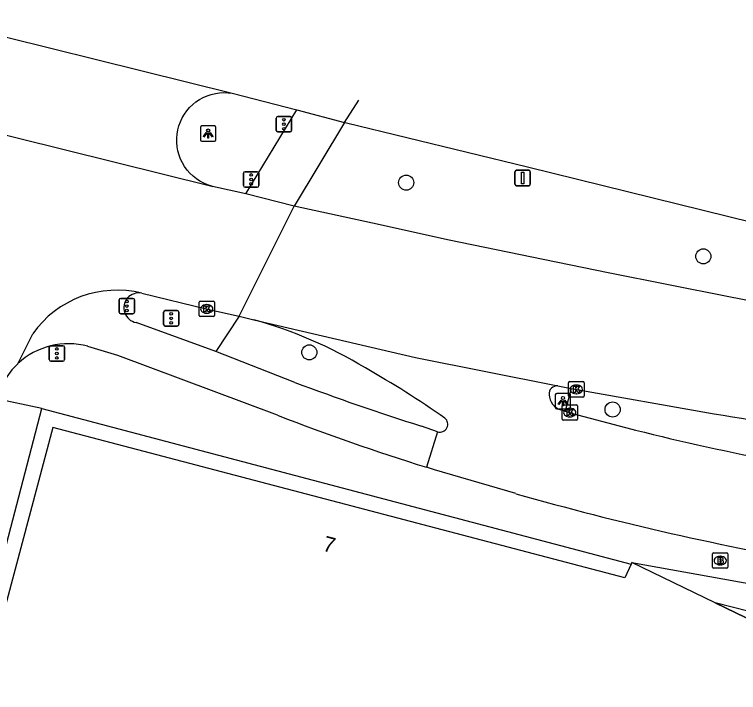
# Model space of a CAD drawing. Extents: x 160026 to 161302, y 384757 to 385701.
# Drawn here: x 160665.71 to 160712.6, y 385299.95 to 385343.88 of the extents above; entities that cross this region are included whole.
import ezdxf

# ---------------------------------------------------------------- set-up
doc = ezdxf.new("R2010")
doc.units = 0
for name, color, linetype in [('IMGEO_Boom', 7, 'Continuous'), ('IMGEO_Brandkraan', 7, 'Continuous'), ('IMGEO_Fietspad_open', 7, 'Continuous'), ('IMGEO_Kolk', 7, 'Continuous'), ('IMGEO_Lichtpunt', 7, 'Continuous'), ('IMGEO_Pand', 7, 'Continuous'), ('IMGEO_Pand_nummerreeks', 7, 'Continuous'), ('IMGEO_Pand_overbouw', 7, 'Continuous'), ('IMGEO_Rijbaan_lokaal_gesloten', 7, 'Continuous'), ('IMGEO_Rijbaan_lokaal_open', 7, 'Continuous'), ('IMGEO_Verkeersbordpaal', 7, 'Continuous'), ('IMGEO_Verkeerseiland_open', 7, 'Continuous'), ('IMGEO_Verkeersregelinstallatiepaal', 7, 'Continuous'), ('IMGEO_Voetpad_open', 7, 'Continuous')]:
    doc.layers.add(name, color=color, linetype=linetype)

msp = doc.modelspace()

# ---------------------------------------------------------------- linework, layer by layer
at = {"layer": 'IMGEO_Boom'}
for centre in [(160691.079, 385332.98), (160710.321, 385328.203), (160684.803, 385321.983), (160704.448, 385318.28)]:
    msp.add_circle(centre, 0.489, dxfattribs=at)
at = {"layer": 'IMGEO_Brandkraan'}
for p, q in [((160710.916, 385308.07), (160710.916, 385308.922)), ((160710.991, 385308.996), (160711.843, 385308.996)), ((160711.404, 385308.776), (160711.429, 385308.776)), ((160711.917, 385308.922), (160711.917, 385308.07)), ((160711.427, 385308.216), (160711.402, 385308.216)), ((160711.843, 385307.996), (160710.991, 385307.996))]:
    msp.add_line(p, q, dxfattribs=at)
for points in [[(160710.916, 385308.07), (160710.916, 385308.922)], [(160710.991, 385308.996), (160711.843, 385308.996)], [(160711.264, 385308.696), (160711.264, 385308.296), (160711.477, 385308.296)], [(160711.495, 385308.696), (160711.264, 385308.696)], [(160711.917, 385308.922), (160711.917, 385308.07)], [(160711.443, 385308.615), (160711.389, 385308.615), (160711.389, 385308.539)], [(160711.389, 385308.539), (160711.442, 385308.539)], [(160711.451, 385308.463), (160711.389, 385308.463), (160711.389, 385308.382)], [(160711.389, 385308.382), (160711.451, 385308.382)], [(160711.843, 385307.996), (160710.991, 385307.996)]]:
    msp.add_lwpolyline(points, dxfattribs=at)
for centre, radius, start, end in [((160710.993, 385308.92), 0.0765, 91.552, 178.448), ((160710.993, 385308.92), 0.0765, 91.552, 178.448), ((160711.499, 385308.551), 0.145, 59.4692, 91.5367), ((160711.524, 385308.598), 0.0922, 285.5137, 58.1501), ((160711.841, 385308.92), 0.0765, 1.552, 88.448), ((160711.841, 385308.92), 0.0765, 1.552, 88.448), ((160711.444, 385308.577), 0.0379, 267.8285, 90.9355), ((160711.452, 385308.422), 0.0404, 269.8759, 90.5077), ((160711.483, 385308.547), 0.251, 268.6676, 293.5347), ((160711.529, 385308.406), 0.105, 301.3115, 78.989), ((160710.993, 385308.072), 0.0765, 181.552, 268.448), ((160710.993, 385308.072), 0.0765, 181.552, 268.448), ((160711.841, 385308.072), 0.0765, 271.552, 358.448), ((160711.841, 385308.072), 0.0765, 271.552, 358.448)]:
    msp.add_arc(centre, radius, start, end, dxfattribs=at)
for centre, major_axis, ratio, start_param, end_param in [((160711.403, 385308.496), (-0.387, 0.002), 0.722429, 4.712389, 7.853982), ((160711.428, 385308.496), (-0.39, 0.002), 0.717154, 1.570796, 4.712389)]:
    msp.add_ellipse(centre, major_axis=major_axis, ratio=ratio, start_param=start_param, end_param=end_param, dxfattribs=at)
at = {"layer": 'IMGEO_Fietspad_open'}
for points in [[(160678.757, 385322.03), (160673.586, 385323.917)], [(160682.733, 385317.911), (160672.404, 385321.773), (160670.458, 385322.374)], [(160683.876, 385320.035), (160678.757, 385322.03)], [(160693.114, 385316.843), (160692.06, 385317.206)]]:
    msp.add_lwpolyline(points, dxfattribs=at)
for centre, radius, start, end in [((160673.758, 385324.868), 0.966, 78.0567, 259.7422), ((160669.195, 385317.77), 4.775, 74.6558, 133.1844), ((160740.157, 385469.599), 159.803, 249.37852, 252.48355), ((160741.438, 385470.352), 163.354, 248.93844, 252.52641)]:
    msp.add_arc(centre, radius, start, end, dxfattribs=at)
at = {"layer": 'IMGEO_Kolk'}
for p, q in [((160677.661, 385324.375), (160677.661, 385325.227)), ((160677.736, 385325.301), (160678.588, 385325.301)), ((160678.149, 385325.081), (160678.174, 385325.081)), ((160678.662, 385325.227), (160678.662, 385324.375)), ((160678.588, 385324.301), (160677.736, 385324.301)), ((160678.172, 385324.521), (160678.147, 385324.521)), ((160701.595, 385319.161), (160701.595, 385320.013)), ((160701.67, 385320.087), (160702.522, 385320.087)), ((160702.596, 385320.013), (160702.596, 385319.161)), ((160702.083, 385319.867), (160702.108, 385319.867)), ((160702.522, 385319.087), (160701.67, 385319.087)), ((160702.106, 385319.307), (160702.081, 385319.307)), ((160701.174, 385317.658), (160701.174, 385318.51)), ((160701.249, 385318.584), (160702.101, 385318.584)), ((160702.175, 385318.51), (160702.175, 385317.658)), ((160701.662, 385318.364), (160701.687, 385318.364)), ((160702.101, 385317.584), (160701.249, 385317.584)), ((160701.685, 385317.804), (160701.66, 385317.804))]:
    msp.add_line(p, q, dxfattribs=at)
for points in [[(160677.661, 385324.375), (160677.661, 385325.227)], [(160677.736, 385325.301), (160678.588, 385325.301)], [(160678.662, 385325.227), (160678.662, 385324.375)], [(160677.982, 385325.001), (160678.105, 385325.001), (160678.105, 385324.85), (160678.235, 385325.001), (160678.399, 385325.001), (160678.253, 385324.85), (160678.406, 385324.601), (160678.254, 385324.601), (160678.169, 385324.765), (160678.105, 385324.698), (160678.105, 385324.601), (160677.982, 385324.601), (160677.982, 385325.001)], [(160678.588, 385324.301), (160677.736, 385324.301)], [(160701.595, 385319.161), (160701.595, 385320.013)], [(160701.67, 385320.087), (160702.522, 385320.087)], [(160702.596, 385320.013), (160702.596, 385319.161)], [(160701.916, 385319.787), (160702.039, 385319.787), (160702.039, 385319.636), (160702.169, 385319.787), (160702.333, 385319.787), (160702.187, 385319.636), (160702.34, 385319.387), (160702.188, 385319.387), (160702.103, 385319.551), (160702.039, 385319.484), (160702.039, 385319.387), (160701.916, 385319.387), (160701.916, 385319.787)], [(160702.522, 385319.087), (160701.67, 385319.087)], [(160701.174, 385317.658), (160701.174, 385318.51)], [(160701.249, 385318.584), (160702.101, 385318.584)], [(160702.175, 385318.51), (160702.175, 385317.658)], [(160701.495, 385318.284), (160701.618, 385318.284), (160701.618, 385318.133), (160701.748, 385318.284), (160701.912, 385318.284), (160701.766, 385318.133), (160701.919, 385317.884), (160701.767, 385317.884), (160701.682, 385318.048), (160701.618, 385317.981), (160701.618, 385317.884), (160701.495, 385317.884), (160701.495, 385318.284)], [(160702.101, 385317.584), (160701.249, 385317.584)]]:
    msp.add_lwpolyline(points, dxfattribs=at)
for centre, start, end in [((160677.738, 385325.225), 91.552, 178.448), ((160677.738, 385325.225), 91.552, 178.448), ((160678.586, 385325.225), 1.552, 88.448), ((160678.586, 385325.225), 1.552, 88.448), ((160677.738, 385324.377), 181.552, 268.448), ((160677.738, 385324.377), 181.552, 268.448), ((160678.586, 385324.377), 271.552, 358.448), ((160678.586, 385324.377), 271.552, 358.448), ((160701.672, 385320.011), 91.552, 178.448), ((160701.672, 385320.011), 91.552, 178.448), ((160702.52, 385320.011), 1.552, 88.448), ((160702.52, 385320.011), 1.552, 88.448), ((160701.672, 385319.163), 181.552, 268.448), ((160701.672, 385319.163), 181.552, 268.448), ((160702.52, 385319.163), 271.552, 358.448), ((160702.52, 385319.163), 271.552, 358.448), ((160701.251, 385318.508), 91.552, 178.448), ((160701.251, 385318.508), 91.552, 178.448), ((160702.099, 385318.508), 1.552, 88.448), ((160702.099, 385318.508), 1.552, 88.448), ((160701.251, 385317.66), 181.552, 268.448), ((160701.251, 385317.66), 181.552, 268.448), ((160702.099, 385317.66), 271.552, 358.448), ((160702.099, 385317.66), 271.552, 358.448)]:
    msp.add_arc(centre, 0.0765, start, end, dxfattribs=at)
for centre, major_axis, ratio, start_param, end_param in [((160678.148, 385324.801), (-0.387, 0.002), 0.722429, 4.712389, 7.853982), ((160678.173, 385324.801), (-0.39, 0.002), 0.717154, 1.570796, 4.712389), ((160702.082, 385319.587), (-0.387, 0.002), 0.722429, 4.712389, 7.853982), ((160702.107, 385319.587), (-0.39, 0.002), 0.717154, 1.570796, 4.712389), ((160701.661, 385318.084), (-0.387, 0.002), 0.722429, 4.712389, 7.853982), ((160701.686, 385318.084), (-0.39, 0.002), 0.717154, 1.570796, 4.712389)]:
    msp.add_ellipse(centre, major_axis=major_axis, ratio=ratio, start_param=start_param, end_param=end_param, dxfattribs=at)
at = {"layer": 'IMGEO_Lichtpunt'}
for p, q in [((160677.753, 385336.559), (160677.753, 385335.752)), ((160677.753, 385336.559), (160677.753, 385335.752)), ((160678.655, 385336.654), (160677.847, 385336.654)), ((160678.655, 385336.654), (160677.847, 385336.654)), ((160678.749, 385335.752), (160678.749, 385336.559)), ((160678.749, 385335.752), (160678.749, 385336.559)), ((160677.847, 385335.658), (160678.655, 385335.658)), ((160677.847, 385335.658), (160678.655, 385335.658)), ((160700.734, 385319.227), (160700.734, 385318.42)), ((160700.734, 385319.227), (160700.734, 385318.42)), ((160701.636, 385319.322), (160700.828, 385319.322)), ((160701.636, 385319.322), (160700.828, 385319.322)), ((160701.73, 385318.42), (160701.73, 385319.227)), ((160701.73, 385318.42), (160701.73, 385319.227)), ((160700.828, 385318.326), (160701.636, 385318.326)), ((160700.828, 385318.326), (160701.636, 385318.326))]:
    msp.add_line(p, q, dxfattribs=at)
for points in [[(160678.127, 385336.223), (160678.166, 385336.195), (160677.978, 385335.933), (160677.94, 385335.96), (160678.127, 385336.223)], [(160678.229, 385336.175), (160678.276, 385336.175), (160678.276, 385335.853), (160678.229, 385335.853), (160678.229, 385336.175)], [(160678.339, 385336.195), (160678.377, 385336.222), (160678.564, 385335.96), (160678.525, 385335.932), (160678.339, 385336.195)], [(160701.108, 385318.891), (160701.147, 385318.863), (160700.959, 385318.601), (160700.921, 385318.628), (160701.108, 385318.891)], [(160701.21, 385318.843), (160701.257, 385318.843), (160701.257, 385318.521), (160701.21, 385318.521), (160701.21, 385318.843)], [(160701.32, 385318.863), (160701.358, 385318.89), (160701.545, 385318.628), (160701.506, 385318.6), (160701.32, 385318.863)]]:
    msp.add_lwpolyline(points, dxfattribs=at)
for centre in [(160678.252, 385336.357), (160701.233, 385319.025)]:
    msp.add_circle(centre, 0.0994, dxfattribs=at)
for centre, start, end in [((160677.847, 385336.559), 90, 180), ((160677.847, 385336.559), 90, 180), ((160678.655, 385336.559), 0, 90), ((160678.655, 385336.559), 0, 90), ((160677.847, 385335.752), 180, 270), ((160677.847, 385335.752), 180, 270), ((160678.655, 385335.752), 270, 0), ((160678.655, 385335.752), 270, 360), ((160700.828, 385319.227), 90, 180), ((160700.828, 385319.227), 90, 180), ((160701.636, 385319.227), 0, 90), ((160701.636, 385319.227), 0, 90), ((160700.828, 385318.42), 180, 270), ((160700.828, 385318.42), 180, 270), ((160701.636, 385318.42), 270, 0), ((160701.636, 385318.42), 270, 360)]:
    msp.add_arc(centre, 0.0946, start, end, dxfattribs=at)
at = {"layer": 'IMGEO_Pand'}
for points in [[(160705.65, 385308.252), (160705.233, 385307.384), (160668.197, 385317.11), (160664.197, 385302.169), (160661.012, 385303.09)], [(160701.362, 385260.494), (160703.608, 385259.413), (160705.966, 385258.279), (160706.664, 385260.257), (160722.645, 385254.682), (160722.711, 385254.871), (160706.541, 385260.512), (160705.855, 385258.568), (160703.594, 385259.662), (160708.69, 385279.008), (160705.989, 385280.327), (160712.875, 385294.409), (160717.023, 385302.892), (160711.089, 385305.758), (160705.702, 385308.36)], [(160705.702, 385308.36), (160705.65, 385308.252)]]:
    msp.add_lwpolyline(points, dxfattribs=at)
at = {"layer": 'IMGEO_Pand_overbouw'}
msp.add_lwpolyline([(160728.377, 385290.296), (160729.387, 385290.014), (160729.422, 385290.15), (160729.755, 385290.77), (160734.11, 385299.716), (160732.073, 385300.256), (160731.502, 385300.407), (160725.403, 385302.024), (160724.793, 385302.185), (160718.962, 385303.731), (160718.22, 385303.927), (160717.606, 385304.09), (160711.089, 385305.758), (160717.023, 385302.892), (160712.875, 385294.409), (160722.31, 385291.899)], dxfattribs=at)
at = {"layer": 'IMGEO_Rijbaan_lokaal_gesloten'}
for points in [[(160659.257, 385343.875), (160679.818, 385338.775)], [(160678.539, 385332.738), (160678.482, 385332.753), (160678.219, 385332.838), (160677.965, 385332.947), (160677.721, 385333.077), (160677.491, 385333.229), (160677.274, 385333.4), (160677.074, 385333.591), (160676.892, 385333.798), (160676.729, 385334.021), (160676.587, 385334.258), (160676.466, 385334.506), (160676.368, 385334.764), (160676.293, 385335.03), (160676.243, 385335.301), (160676.217, 385335.576), (160676.215, 385335.852), (160676.238, 385336.128), (160676.286, 385336.4), (160676.358, 385336.666), (160676.453, 385336.925), (160676.571, 385337.175), (160676.711, 385337.413), (160676.872, 385337.638), (160677.052, 385337.847), (160677.25, 385338.039), (160677.465, 385338.213), (160677.694, 385338.367), (160677.936, 385338.5), (160678.189, 385338.611), (160678.45, 385338.699), (160678.719, 385338.763), (160678.992, 385338.803), (160679.268, 385338.818), (160679.544, 385338.809), (160679.818, 385338.775)], [(160679.818, 385338.775), (160683.998, 385337.689)], [(160656.139, 385338.319), (160656.296, 385338.265), (160678.496, 385332.746), (160678.539, 385332.738)], [(160687.086, 385336.886), (160688.019, 385338.333)], [(160683.998, 385337.689), (160687.086, 385336.886)], [(160687.086, 385336.886), (160687.209, 385336.854), (160698.94, 385334), (160713.553, 385330.408), (160727.055, 385327.17), (160739.347, 385324.128), (160740.237, 385323.978)], [(160680.685, 385332.263), (160678.539, 385332.738)], [(160683.832, 385331.463), (160680.685, 385332.263)], [(160680.256, 385324.336), (160683.832, 385331.463)], [(160739.98, 385321.407), (160735.298, 385321.855), (160730.313, 385322.54), (160724.741, 385323.277), (160716.963, 385324.611), (160711.981, 385325.582), (160704.164, 385327.132), (160699.207, 385328.141), (160693.856, 385329.25), (160688.898, 385330.361), (160683.832, 385331.463)], [(160673.958, 385325.813), (160678.207, 385324.792), (160680.256, 385324.336)], [(160680.256, 385324.336), (160681.218, 385324.088)], [(160681.218, 385324.088), (160691.685, 385321.66), (160700.898, 385319.814)], [(160665.927, 385321.251), (160666.888, 385323.185)], [(160700.898, 385319.814), (160701.754, 385319.652)], [(160701.754, 385319.652), (160711.014, 385318.002)]]:
    msp.add_lwpolyline(points, dxfattribs=at)
for centre, radius, start, end in [((160672.342, 385319.335), 6.676, 75.9952, 144.7862), ((160669.177, 385317.805), 4.737, 133.3209, 151.3489), ((160760.765, 385618.916), 304.999, 260.61211, 264.24559)]:
    msp.add_arc(centre, radius, start, end, dxfattribs=at)
at = {"layer": 'IMGEO_Rijbaan_lokaal_open'}
for points in [[(160701.37, 385318.169), (160701.075, 385318.253)], [(160693.114, 385316.843), (160692.388, 385314.536)], [(160698.181, 385312.829), (160692.91, 385314.373), (160692.388, 385314.536)]]:
    msp.add_lwpolyline(points, dxfattribs=at)
for centre, radius, start, end in [((160673.594, 385296.485), 28.636, 58.7899, 74.5602), ((160654.873, 385262.172), 67.708, 55.13039, 60.28651), ((160700.861, 385319.287), 0.528, 85.9786, 185.0301), ((160701.438, 385319.296), 1.104, 182.8492, 250.8163), ((160745.34, 385473.561), 161.493, 254.20035, 260.90073), ((160693.267, 385317.326), 0.507, 252.4639, 51.5264), ((160750.778, 385497.496), 192.012, 254.10188, 260.29595)]:
    msp.add_arc(centre, radius, start, end, dxfattribs=at)
at = {"layer": 'IMGEO_Verkeersbordpaal'}
for p, q in [((160698.125, 385332.88), (160698.125, 385333.68)), ((160698.125, 385333.68), (160698.125, 385332.88)), ((160698.225, 385333.78), (160699.015, 385333.78)), ((160699.015, 385333.78), (160698.225, 385333.78)), ((160699.115, 385333.68), (160699.115, 385332.88)), ((160699.115, 385332.88), (160699.115, 385333.68)), ((160699.015, 385332.78), (160698.225, 385332.78)), ((160698.225, 385332.78), (160699.015, 385332.78))]:
    msp.add_line(p, q, dxfattribs=at)
msp.add_lwpolyline([(160698.545, 385333.655), (160698.695, 385333.655), (160698.695, 385332.905), (160698.545, 385332.905), (160698.545, 385333.655)], dxfattribs=at)
for centre, start, end in [((160698.225, 385333.68), 90, 180), ((160698.225, 385333.68), 90, 180), ((160699.015, 385333.68), 0, 90), ((160699.015, 385333.68), 360, 90), ((160698.225, 385332.88), 180, 270), ((160698.225, 385332.88), 180, 270), ((160699.015, 385332.88), 270, 0), ((160699.015, 385332.88), 270, 0)]:
    msp.add_arc(centre, 0.1, start, end, dxfattribs=at)
at = {"layer": 'IMGEO_Verkeerseiland_open'}
for points in [[(160680.256, 385324.336), (160678.757, 385322.03)], [(160701.754, 385319.652), (160701.37, 385318.169)]]:
    msp.add_lwpolyline(points, dxfattribs=at)
at = {"layer": 'IMGEO_Verkeersregelinstallatiepaal'}
for p, q in [((160682.766, 385337.267), (160683.556, 385337.267)), ((160683.556, 385337.267), (160682.766, 385337.267)), ((160682.666, 385336.367), (160682.666, 385337.167)), ((160682.666, 385337.167), (160682.666, 385336.367)), ((160683.656, 385337.167), (160683.656, 385336.367)), ((160683.656, 385336.367), (160683.656, 385337.167)), ((160683.556, 385336.267), (160682.766, 385336.267)), ((160682.766, 385336.267), (160683.556, 385336.267)), ((160680.542, 385332.787), (160680.542, 385333.587)), ((160680.542, 385333.587), (160680.542, 385332.787)), ((160680.642, 385333.687), (160681.432, 385333.687)), ((160681.432, 385333.687), (160680.642, 385333.687)), ((160681.532, 385333.587), (160681.532, 385332.787)), ((160681.532, 385332.787), (160681.532, 385333.587)), ((160681.432, 385332.687), (160680.642, 385332.687)), ((160680.642, 385332.687), (160681.432, 385332.687)), ((160672.49, 385324.584), (160672.49, 385325.384)), ((160672.49, 385325.384), (160672.49, 385324.584)), ((160672.59, 385325.484), (160673.38, 385325.484)), ((160673.38, 385325.484), (160672.59, 385325.484)), ((160673.48, 385325.384), (160673.48, 385324.584)), ((160673.48, 385324.584), (160673.48, 385325.384)), ((160675.364, 385323.787), (160675.364, 385324.587)), ((160675.364, 385324.587), (160675.364, 385323.787)), ((160675.464, 385324.687), (160676.254, 385324.687)), ((160676.254, 385324.687), (160675.464, 385324.687)), ((160676.354, 385324.587), (160676.354, 385323.787)), ((160676.354, 385323.787), (160676.354, 385324.587)), ((160673.38, 385324.484), (160672.59, 385324.484)), ((160672.59, 385324.484), (160673.38, 385324.484)), ((160676.254, 385323.687), (160675.464, 385323.687)), ((160675.464, 385323.687), (160676.254, 385323.687)), ((160667.961, 385321.513), (160667.961, 385322.313)), ((160667.961, 385322.313), (160667.961, 385321.513)), ((160668.061, 385322.413), (160668.851, 385322.413)), ((160668.851, 385322.413), (160668.061, 385322.413)), ((160668.951, 385322.313), (160668.951, 385321.513)), ((160668.951, 385321.513), (160668.951, 385322.313)), ((160668.851, 385321.413), (160668.061, 385321.413)), ((160668.061, 385321.413), (160668.851, 385321.413))]:
    msp.add_line(p, q, dxfattribs=at)
for centre in [(160683.161, 385337.057), (160683.161, 385336.767), (160683.161, 385336.477), (160681.037, 385333.477), (160681.037, 385333.187), (160681.037, 385332.897), (160672.985, 385325.274), (160672.985, 385324.984), (160672.985, 385324.694), (160675.859, 385324.477), (160675.859, 385324.187), (160675.859, 385323.897), (160668.456, 385322.203), (160668.456, 385321.913), (160668.456, 385321.623)]:
    msp.add_circle(centre, 0.085, dxfattribs=at)
for centre, start, end in [((160682.766, 385337.167), 90, 180), ((160682.766, 385337.167), 90, 180), ((160683.556, 385337.167), 0, 90), ((160683.556, 385337.167), 360, 90), ((160682.766, 385336.367), 180, 270), ((160682.766, 385336.367), 180, 270), ((160683.556, 385336.367), 270, 0), ((160683.556, 385336.367), 270, 0), ((160680.642, 385333.587), 90, 180), ((160680.642, 385333.587), 90, 180), ((160681.432, 385333.587), 0, 90), ((160681.432, 385333.587), 360, 90), ((160680.642, 385332.787), 180, 270), ((160680.642, 385332.787), 180, 270), ((160681.432, 385332.787), 270, 0), ((160681.432, 385332.787), 270, 0), ((160672.59, 385325.384), 90, 180), ((160672.59, 385325.384), 90, 180), ((160673.38, 385325.384), 0, 90), ((160673.38, 385325.384), 360, 90), ((160672.59, 385324.584), 180, 270), ((160672.59, 385324.584), 180, 270), ((160673.38, 385324.584), 270, 0), ((160673.38, 385324.584), 270, 0), ((160675.464, 385324.587), 90, 180), ((160675.464, 385324.587), 90, 180), ((160676.254, 385324.587), 0, 90), ((160676.254, 385324.587), 360, 90), ((160675.464, 385323.787), 180, 270), ((160675.464, 385323.787), 180, 270), ((160676.254, 385323.787), 270, 0), ((160676.254, 385323.787), 270, 0), ((160668.061, 385322.313), 90, 180), ((160668.061, 385322.313), 90, 180), ((160668.851, 385322.313), 0, 90), ((160668.851, 385322.313), 360, 90), ((160668.061, 385321.513), 180, 270), ((160668.061, 385321.513), 180, 270), ((160668.851, 385321.513), 270, 0), ((160668.851, 385321.513), 270, 0)]:
    msp.add_arc(centre, 0.1, start, end, dxfattribs=at)
at = {"layer": 'IMGEO_Voetpad_open'}
for points in [[(160680.685, 385332.263), (160683.998, 385337.689)], [(160687.086, 385336.886), (160683.832, 385331.463)], [(160667.487, 385318.357), (160664.42, 385318.987)], [(160663.956, 385304.911), (160667.487, 385318.357)], [(160667.487, 385318.357), (160705.65, 385308.252)], [(160705.702, 385308.36), (160718.562, 385306.059)]]:
    msp.add_lwpolyline(points, dxfattribs=at)

# ---------------------------------------------------------------- texts
at = {"layer": 'IMGEO_Pand_nummerreeks'}
msp.add_text('7', height=1, rotation=345.2864, dxfattribs=at).set_placement((160685.616, 385309.144))

doc.saveas('drawing.dxf')
